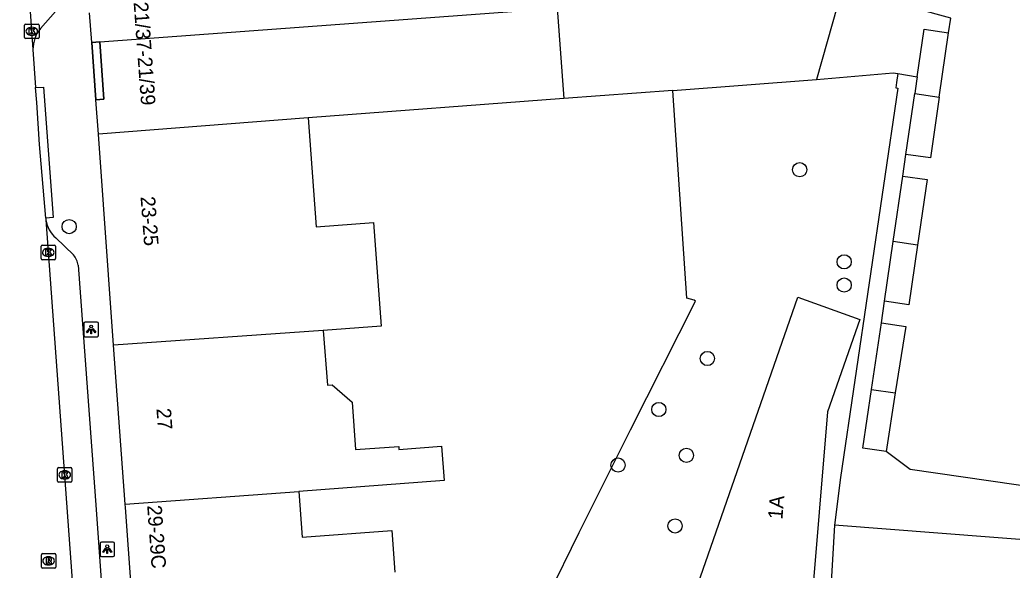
# Model space of a CAD drawing. Extents: x 161087 to 161922, y 382574 to 383873.
# Drawn here: x 161694.1 to 161762.3, y 383359.1 to 383396.9 of the extents above; entities that cross this region are included whole.
import ezdxf

# ---------------------------------------------------------------- set-up
doc = ezdxf.new("R2010")
doc.units = 0
for name, color, linetype in [('IMGEO_Boom', 7, 'Continuous'), ('IMGEO_Grasland_overig', 7, 'Continuous'), ('IMGEO_Kolk', 7, 'Continuous'), ('IMGEO_Lichtpunt', 7, 'Continuous'), ('IMGEO_Pand', 7, 'Continuous'), ('IMGEO_Pand_nummerreeks', 7, 'Continuous'), ('IMGEO_Pand_overbouw', 7, 'Continuous'), ('IMGEO_Rijbaan_lokaal_open', 7, 'Continuous'), ('IMGEO_Rioolput', 7, 'Continuous'), ('IMGEO_Voetpad_open', 7, 'Continuous')]:
    doc.layers.add(name, color=color, linetype=linetype)

msp = doc.modelspace()

# ---------------------------------------------------------------- linework, layer by layer
at = {"layer": 'IMGEO_Boom'}
for centre in [(161747.72, 383386.642), (161697.477, 383382.729), (161750.78, 383380.31), (161750.778, 383378.712), (161741.375, 383373.663), (161738.034, 383370.153), (161739.926, 383367.003), (161735.231, 383366.332), (161739.15, 383362.15)]:
    msp.add_circle(centre, 0.489, dxfattribs=at)
at = {"layer": 'IMGEO_Grasland_overig'}
for points in [[(161721.957, 383340.879), (161727.09, 383350.84), (161730.415, 383357.34), (161732.553, 383361.701), (161736.095, 383368.75), (161740.563, 383377.613), (161740.464, 383377.663), (161739.962, 383377.801), (161738.987, 383392.094)], [(161750.125, 383362.202), (161748.996, 383342.939), (161748.833, 383342.929), (161740.909, 383342.457), (161728.394, 383341.424)]]:
    msp.add_lwpolyline(points, dxfattribs=at)
at = {"layer": 'IMGEO_Kolk'}
for p, q in [((161694.408, 383395.733), (161694.408, 383396.585)), ((161694.483, 383396.659), (161695.335, 383396.659)), ((161694.896, 383396.439), (161694.921, 383396.439)), ((161695.409, 383396.585), (161695.409, 383395.733)), ((161694.919, 383395.879), (161694.894, 383395.879)), ((161695.335, 383395.659), (161694.483, 383395.659)), ((161695.543, 383380.53), (161695.543, 383381.382)), ((161695.618, 383381.456), (161696.47, 383381.456)), ((161696.544, 383381.382), (161696.544, 383380.53)), ((161696.054, 383380.676), (161696.029, 383380.676)), ((161696.031, 383381.236), (161696.056, 383381.236)), ((161696.47, 383380.456), (161695.618, 383380.456)), ((161696.67, 383365.234), (161696.67, 383366.086)), ((161696.745, 383366.16), (161697.597, 383366.16)), ((161697.158, 383365.94), (161697.183, 383365.94)), ((161697.671, 383366.086), (161697.671, 383365.234)), ((161697.597, 383365.16), (161696.745, 383365.16)), ((161697.181, 383365.38), (161697.156, 383365.38))]:
    msp.add_line(p, q, dxfattribs=at)
for points in [[(161694.408, 383395.733), (161694.408, 383396.585)], [(161694.483, 383396.659), (161695.335, 383396.659)], [(161695.409, 383396.585), (161695.409, 383395.733)], [(161694.729, 383396.359), (161694.852, 383396.359), (161694.852, 383396.208), (161694.982, 383396.359), (161695.146, 383396.359), (161695, 383396.208), (161695.153, 383395.959), (161695.001, 383395.959), (161694.916, 383396.123), (161694.852, 383396.056), (161694.852, 383395.959), (161694.729, 383395.959), (161694.729, 383396.359)], [(161695.335, 383395.659), (161694.483, 383395.659)], [(161695.543, 383380.53), (161695.543, 383381.382)], [(161695.618, 383381.456), (161696.47, 383381.456)], [(161696.544, 383381.382), (161696.544, 383380.53)], [(161695.864, 383381.156), (161695.987, 383381.156), (161695.987, 383381.005), (161696.117, 383381.156), (161696.281, 383381.156), (161696.135, 383381.005), (161696.288, 383380.756), (161696.136, 383380.756), (161696.051, 383380.92), (161695.987, 383380.853), (161695.987, 383380.756), (161695.864, 383380.756), (161695.864, 383381.156)], [(161696.47, 383380.456), (161695.618, 383380.456)], [(161696.67, 383365.234), (161696.67, 383366.086)], [(161696.745, 383366.16), (161697.597, 383366.16)], [(161696.991, 383365.86), (161697.114, 383365.86), (161697.114, 383365.709), (161697.244, 383365.86), (161697.408, 383365.86), (161697.262, 383365.709), (161697.415, 383365.46), (161697.263, 383365.46), (161697.178, 383365.624), (161697.114, 383365.557), (161697.114, 383365.46), (161696.991, 383365.46), (161696.991, 383365.86)], [(161697.671, 383366.086), (161697.671, 383365.234)], [(161697.597, 383365.16), (161696.745, 383365.16)]]:
    msp.add_lwpolyline(points, dxfattribs=at)
for centre, start, end in [((161694.485, 383396.583), 91.55205, 178.44795), ((161694.485, 383396.583), 91.55205, 178.44795), ((161695.333, 383396.583), 1.55205, 88.44795), ((161695.333, 383396.583), 1.55205, 88.44795), ((161694.485, 383395.735), 181.55205, 268.44795), ((161694.485, 383395.735), 181.55205, 268.44795), ((161695.333, 383395.735), 271.55205, 358.44795), ((161695.333, 383395.735), 271.55205, 358.44795), ((161695.62, 383381.38), 91.55205, 178.44795), ((161695.62, 383381.38), 91.55205, 178.44795), ((161696.468, 383381.38), 1.55205, 88.44795), ((161696.468, 383381.38), 1.55205, 88.44795), ((161695.62, 383380.532), 181.55205, 268.44795), ((161695.62, 383380.532), 181.55205, 268.44795), ((161696.468, 383380.532), 271.55205, 358.44795), ((161696.468, 383380.532), 271.55205, 358.44795), ((161696.747, 383366.084), 91.55205, 178.44795), ((161696.747, 383366.084), 91.55205, 178.44795), ((161697.595, 383366.084), 1.55205, 88.44795), ((161697.595, 383366.084), 1.55205, 88.44795), ((161696.747, 383365.236), 181.55205, 268.44795), ((161696.747, 383365.236), 181.55205, 268.44795), ((161697.595, 383365.236), 271.55205, 358.44795), ((161697.595, 383365.236), 271.55205, 358.44795)]:
    msp.add_arc(centre, 0.0765, start, end, dxfattribs=at)
for centre, major_axis, ratio, start_param, end_param in [((161694.895, 383396.159), (-0.387, 0.002), 0.722429, 4.712389, 7.853982), ((161694.92, 383396.159), (-0.39, 0.002), 0.717154, 1.570796, 4.712389), ((161696.03, 383380.956), (-0.387, 0.002), 0.722429, 4.712389, 7.853982), ((161696.055, 383380.956), (-0.39, 0.002), 0.717154, 1.570796, 4.712389), ((161697.157, 383365.66), (-0.387, 0.002), 0.722429, 4.712389, 7.853982), ((161697.182, 383365.66), (-0.39, 0.002), 0.717154, 1.570796, 4.712389)]:
    msp.add_ellipse(centre, major_axis=major_axis, ratio=ratio, start_param=start_param, end_param=end_param, dxfattribs=at)
at = {"layer": 'IMGEO_Lichtpunt'}
for p, q in [((161698.493, 383376.063), (161698.493, 383375.256)), ((161698.493, 383376.063), (161698.493, 383375.256)), ((161699.395, 383376.158), (161698.587, 383376.158)), ((161699.395, 383376.158), (161698.587, 383376.158)), ((161699.489, 383375.256), (161699.489, 383376.063)), ((161699.489, 383375.256), (161699.489, 383376.063)), ((161698.587, 383375.162), (161699.395, 383375.162)), ((161698.587, 383375.162), (161699.395, 383375.162)), ((161699.6, 383360.949), (161699.6, 383360.142)), ((161699.6, 383360.949), (161699.6, 383360.142)), ((161700.502, 383361.044), (161699.694, 383361.044)), ((161700.502, 383361.044), (161699.694, 383361.044)), ((161700.596, 383360.142), (161700.596, 383360.949)), ((161700.596, 383360.142), (161700.596, 383360.949)), ((161699.694, 383360.048), (161700.502, 383360.048)), ((161699.694, 383360.048), (161700.502, 383360.048))]:
    msp.add_line(p, q, dxfattribs=at)
for points in [[(161698.867, 383375.727), (161698.906, 383375.699), (161698.718, 383375.437), (161698.68, 383375.464), (161698.867, 383375.727)], [(161698.969, 383375.679), (161699.016, 383375.679), (161699.016, 383375.357), (161698.969, 383375.357), (161698.969, 383375.679)], [(161699.079, 383375.699), (161699.117, 383375.726), (161699.304, 383375.464), (161699.265, 383375.436), (161699.079, 383375.699)], [(161699.974, 383360.613), (161700.013, 383360.585), (161699.825, 383360.323), (161699.787, 383360.35), (161699.974, 383360.613)], [(161700.076, 383360.565), (161700.123, 383360.565), (161700.123, 383360.243), (161700.076, 383360.243), (161700.076, 383360.565)], [(161700.186, 383360.585), (161700.224, 383360.612), (161700.411, 383360.35), (161700.372, 383360.322), (161700.186, 383360.585)]]:
    msp.add_lwpolyline(points, dxfattribs=at)
for centre in [(161698.992, 383375.861), (161700.099, 383360.747)]:
    msp.add_circle(centre, 0.0994, dxfattribs=at)
for centre, start, end in [((161698.587, 383376.063), 90, 180), ((161698.587, 383376.063), 90, 180), ((161699.395, 383376.063), 0, 90), ((161699.395, 383376.063), 0, 90), ((161698.587, 383375.256), 180, 270), ((161698.587, 383375.256), 180, 270), ((161699.395, 383375.256), 270, 0), ((161699.395, 383375.256), 270, 360), ((161699.694, 383360.949), 90, 180), ((161699.694, 383360.949), 90, 180), ((161700.502, 383360.949), 0, 90), ((161700.502, 383360.949), 0, 90), ((161699.694, 383360.142), 180, 270), ((161699.694, 383360.142), 180, 270), ((161700.502, 383360.142), 270, 0), ((161700.502, 383360.142), 270, 360)]:
    msp.add_arc(centre, 0.0946, start, end, dxfattribs=at)
at = {"layer": 'IMGEO_Pand'}
for points in [[(161751.356, 383403.03), (161751.755, 383403.059), (161748.887, 383392.834)], [(161699.58, 383395.436), (161731.032, 383397.753)], [(161731.032, 383397.753), (161731.491, 383391.533)], [(161699.026, 383395.395), (161698.878, 383397.419)], [(161755.8, 383393.029), (161756.278, 383396.305), (161757.96, 383396.059)], [(161757.315, 383391.634), (161757.96, 383396.059)], [(161699.026, 383395.395), (161699.58, 383395.436)], [(161699.58, 383395.436), (161699.87, 383391.487), (161699.316, 383391.446)], [(161755.8, 383393.029), (161755.755, 383392.721), (161755.632, 383391.875)], [(161738.987, 383392.094), (161748.887, 383392.834)], [(161738.987, 383392.094), (161731.491, 383391.533)], [(161755.022, 383387.696), (161755.632, 383391.875)], [(161757.315, 383391.634), (161756.705, 383387.451), (161755.022, 383387.696)], [(161755.632, 383391.875), (161757.315, 383391.634)], [(161699.488, 383389.093), (161699.316, 383391.446)], [(161731.491, 383391.533), (161713.904, 383390.218)], [(161713.904, 383390.218), (161699.488, 383389.093)], [(161713.904, 383390.218), (161714.465, 383382.72), (161718.413, 383383.015), (161718.945, 383375.889), (161714.956, 383375.59)], [(161700.538, 383374.582), (161699.488, 383389.093)], [(161754.15, 383381.701), (161754.81, 383386.206)], [(161754.81, 383386.206), (161756.492, 383385.959), (161755.832, 383381.46)], [(161753.549, 383377.604), (161754.15, 383381.701)], [(161755.832, 383381.46), (161755.231, 383377.358), (161753.549, 383377.604)], [(161755.832, 383381.46), (161754.15, 383381.701)], [(161747.585, 383377.884), (161751.85, 383376.348), (161749.629, 383369.985), (161748.49, 383356.199), (161744.929, 383356.47), (161742.805, 383350.327), (161738.54, 383351.864), (161747.585, 383377.884)], [(161752.662, 383371.53), (161753.336, 383376.113)], [(161753.336, 383376.113), (161755.018, 383375.866), (161754.294, 383371.296)], [(161714.956, 383375.59), (161700.538, 383374.582)], [(161714.956, 383375.59), (161715.238, 383371.818), (161715.564, 383371.843), (161716.935, 383370.662), (161717.18, 383367.395), (161720.147, 383367.617), (161720.162, 383367.416), (161723.085, 383367.635), (161723.261, 383365.272), (161713.268, 383364.525)], [(161701.33, 383363.644), (161700.538, 383374.582)], [(161753.657, 383367.269), (161752.071, 383367.505), (161752.662, 383371.53)], [(161752.662, 383371.53), (161754.294, 383371.296)], [(161754.294, 383371.296), (161753.657, 383367.269)], [(161701.33, 383363.644), (161713.268, 383364.525)], [(161713.268, 383364.525), (161713.503, 383361.386), (161719.672, 383361.847), (161719.886, 383358.974)], [(161701.76, 383357.695), (161701.347, 383363.415), (161701.33, 383363.644)]]:
    msp.add_lwpolyline(points, dxfattribs=at)
at = {"layer": 'IMGEO_Pand_overbouw'}
msp.add_lwpolyline([(161699.316, 383391.446), (161699.87, 383391.487), (161699.58, 383395.436), (161699.026, 383395.395)], close=True, dxfattribs=at)
at = {"layer": 'IMGEO_Rijbaan_lokaal_open'}
for points in [[(161694.053, 383407.951), (161694.987, 383394.899)], [(161694.987, 383394.899), (161695.171, 383392.289)], [(161695.87, 383383.317), (161695.444, 383388.385), (161695.243, 383391.264), (161695.171, 383392.289)], [(161695.87, 383383.317), (161695.88, 383383.185)], [(161695.88, 383383.185), (161698.818, 383343.028)]]:
    msp.add_lwpolyline(points, dxfattribs=at)
at = {"layer": 'IMGEO_Rioolput'}
for p, q in [((161695.64, 383360.246), (161696.492, 383360.246)), ((161695.565, 383359.32), (161695.565, 383360.172)), ((161696.053, 383360.026), (161696.078, 383360.026)), ((161696.566, 383360.172), (161696.566, 383359.32)), ((161696.492, 383359.246), (161695.64, 383359.246)), ((161696.076, 383359.466), (161696.051, 383359.466))]:
    msp.add_line(p, q, dxfattribs=at)
for points in [[(161695.64, 383360.246), (161696.492, 383360.246)], [(161695.565, 383359.32), (161695.565, 383360.172)], [(161696.154, 383359.944), (161695.902, 383359.946), (161695.902, 383359.546)], [(161695.902, 383359.546), (161696.026, 383359.546), (161696.026, 383359.708), (161696.037, 383359.708)], [(161696.08, 383359.865), (161696.026, 383359.865), (161696.026, 383359.784)], [(161696.026, 383359.784), (161696.078, 383359.784)], [(161696.084, 383359.679), (161696.155, 383359.546), (161696.295, 383359.546), (161696.23, 383359.672)], [(161696.566, 383360.172), (161696.566, 383359.32)], [(161696.492, 383359.246), (161695.64, 383359.246)]]:
    msp.add_lwpolyline(points, dxfattribs=at)
for centre, radius, start, end in [((161695.642, 383360.17), 0.0765, 91.55205, 178.44795), ((161695.642, 383360.17), 0.0765, 91.55205, 178.44795), ((161696.49, 383360.17), 0.0765, 1.55205, 88.44795), ((161696.49, 383360.17), 0.0765, 1.55205, 88.44795), ((161696.036, 383359.655), 0.0533, 26.02933, 88.69889), ((161696.062, 383359.973), 0.19, 274.7715, 282.96867), ((161696.086, 383359.769), 0.0964, 77.00612, 93.18647), ((161696.1, 383359.826), 0.0378, 276.66336, 79.67722), ((161696.153, 383359.834), 0.109, 350.36119, 89.41601), ((161696.151, 383359.834), 0.112, 277.58423, 350.98172), ((161696.135, 383359.619), 0.108, 29.51342, 73.79051), ((161695.642, 383359.322), 0.0765, 181.55205, 268.44795), ((161695.642, 383359.322), 0.0765, 181.55205, 268.44795), ((161696.49, 383359.322), 0.0765, 271.55205, 358.44795), ((161696.49, 383359.322), 0.0765, 271.55205, 358.44795)]:
    msp.add_arc(centre, radius, start, end, dxfattribs=at)
for centre, major_axis, ratio, start_param, end_param in [((161696.052, 383359.746), (-0.387, 0.002), 0.722429, 4.712389, 7.853982), ((161696.077, 383359.746), (-0.39, 0.002), 0.717154, 1.570796, 4.712389)]:
    msp.add_ellipse(centre, major_axis=major_axis, ratio=ratio, start_param=start_param, end_param=end_param, dxfattribs=at)
at = {"layer": 'IMGEO_Voetpad_open'}
for points in [[(161757.96, 383396.059), (161758.105, 383397.051), (161753.497, 383398.342)], [(161696.547, 383397.527), (161695.507, 383396.342)], [(161699.316, 383391.446), (161699.026, 383395.395)], [(161748.887, 383392.834), (161754.158, 383393.302), (161754.459, 383393.252)], [(161754.459, 383393.252), (161754.382, 383392.636), (161754.331, 383392.28), (161754.471, 383392.259), (161750.531, 383365.491), (161750.125, 383362.202)], [(161754.459, 383393.252), (161755.8, 383393.029)], [(161695.171, 383392.289), (161695.724, 383392.328), (161696.368, 383383.352), (161695.87, 383383.317)], [(161754.81, 383386.206), (161755.022, 383387.696)], [(161696.55, 383381.954), (161697.783, 383380.78)], [(161698.102, 383380.075), (161699.333, 383363.288), (161700.492, 383347.097), (161700.599, 383345.658)], [(161753.336, 383376.113), (161753.549, 383377.604)], [(161768.159, 383364.18), (161755.313, 383366.038), (161753.657, 383367.269)], [(161772.039, 383360.511), (161750.125, 383362.202)]]:
    msp.add_lwpolyline(points, dxfattribs=at)
for centre, radius, start, end in [((161697.2, 383394.917), 2.213, 139.90811, 180.45759), ((161698.042, 383383.564), 2.195, 189.94394, 227.17258), ((161696.693, 383379.862), 1.424, 8.58587, 40.10595)]:
    msp.add_arc(centre, radius, start, end, dxfattribs=at)

# ---------------------------------------------------------------- texts
at = {"layer": 'IMGEO_Pand_nummerreeks'}
for s, rotation, p in [('21/37-21/39', 274.20005, (161701.908, 383398.15)), ('23-25', 274.27411, (161702.386, 383384.781)), ('27', 274.27411, (161703.476, 383370.214)), ('1A', 85.34839, (161746.529, 383362.576)), ('29-29C', 274.13082, (161702.841, 383363.551))]:
    msp.add_text(s, height=1, rotation=rotation, dxfattribs=at).set_placement(p)

doc.saveas('drawing.dxf')
